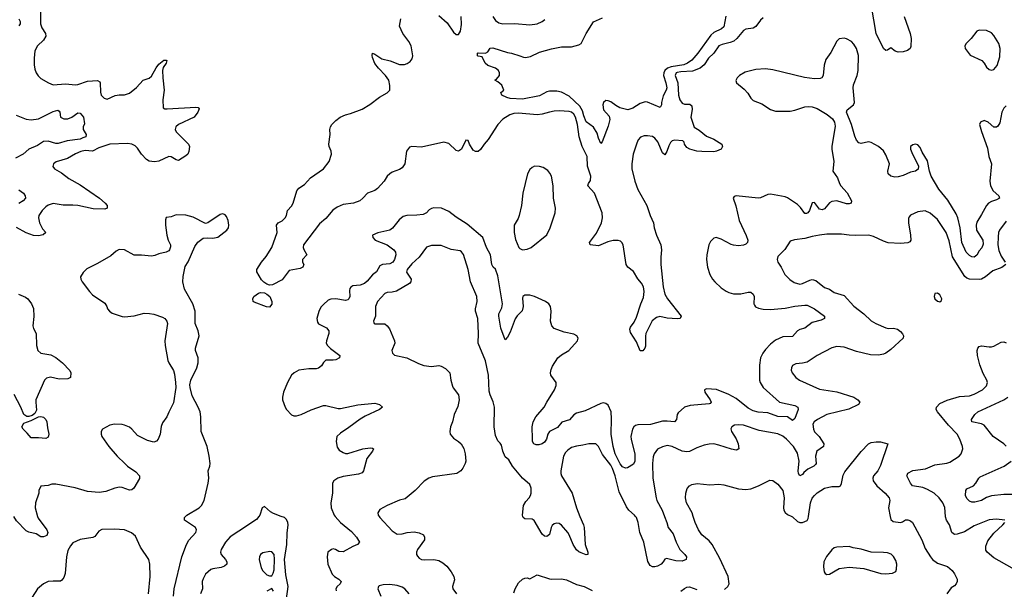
# Model space of a CAD drawing. Header units: inches. Extents: x 1694797 to 1849917, y 907313 to 1017959.
# Tile 738 of 834: x 1808217 to 1816234, y 989406 to 994043. Entities that reach past the tile are written whole.
import ezdxf

# ---------------------------------------------------------------- set-up
doc = ezdxf.new("R2010")
doc.units = ezdxf.units.IN
doc.header["$MEASUREMENT"] = 0
for name, color, linetype in [('B8908', 7, 'Continuous'), ('B8909', 7, 'Continuous'), ('B8918', 7, 'Continuous'), ('B8919', 7, 'Continuous')]:
    doc.layers.add(name, color=color, linetype=linetype)

msp = doc.modelspace()

# ---------------------------------------------------------------- linework, layer by layer
at = {"layer": 'B8908', "color": 5}
for points, elevation in [([(1808362.7, 990000), (1808366.6, 989986.6), (1808438.2, 989890), (1808445.6, 989870), (1808436.8, 989843.2), (1808410, 989832.4), (1808390, 989834.2), (1808350, 989859.3), (1808290, 989872.5), (1808270, 989883.7), (1808190, 989964.4), (1808170.3, 990000)], 720), ([(1809468.1, 989350), (1809474, 989410), (1809538.1, 989670), (1809573.8, 989770), (1809594.5, 989805.5), (1809652.4, 989870), (1809656.8, 989890), (1809648.2, 989910), (1809558.4, 989970), (1809558.7, 989990), (1809568.2, 990000)], 720), ([(1809264.7, 989370), (1809279.6, 989510), (1809276.3, 989610), (1809268.2, 989650), (1809201.6, 989750), (1809159.5, 989839.5), (1809126.6, 989866.6), (1809070, 989889.7), (1808990, 989895.8), (1808887, 989893), (1808860.3, 989879.7), (1808830, 989837.2), (1808812.8, 989827.2), (1808708.3, 989811.7), (1808650, 989785.2), (1808630, 989759), (1808610, 989721.2), (1808599.1, 989670), (1808586.2, 989533.8), (1808576.1, 989503.9), (1808559, 989481), (1808550, 989472), (1808490, 989474), (1808450, 989469.6), (1808410, 989451.6), (1808362.4, 989410), (1808318, 989342)], 740), ([(1810000, 989880.4), (1809930, 989834.8), (1809892.2, 989790), (1809857.7, 989730), (1809851.9, 989710), (1809856.9, 989690), (1809893.4, 989650), (1809903.6, 989630), (1809903.8, 989610), (1809885.8, 989594.2), (1809857.4, 989582.6), (1809790, 989573.2), (1809773.6, 989566.4), (1809730, 989528.4), (1809710, 989491.5), (1809703.8, 989470), (1809704.2, 989410), (1809689.3, 989370)], 720)]:
    msp.add_lwpolyline(points, dxfattribs=dict(at, elevation=elevation))
at = {"layer": 'B8909', "color": 5}
for points, elevation in [([(1808386.8, 994110), (1808386.7, 994010), (1808396.4, 993976.4), (1808425.8, 993930), (1808429.1, 993910), (1808410, 993876.9), (1808360.8, 993830), (1808340.2, 993790), (1808333.4, 993730), (1808335.3, 993675.3), (1808340.7, 993640.7), (1808351.8, 993610), (1808367.1, 993587.1), (1808390, 993564.9), (1808450.2, 993530.2), (1808490, 993514.3), (1808590, 993521.2), (1808670, 993513), (1808690, 993515.9), (1808770, 993543.5), (1808850, 993548.2), (1808870, 993537.3), (1808873.4, 993530), (1808874.4, 993454.4), (1808880.4, 993430), (1808904.6, 993404.6), (1808930, 993395.8), (1808993.8, 993426.2), (1809028, 993432), (1809070, 993432.1), (1809110, 993446), (1809167.4, 993492.6), (1809221.3, 993550), (1809270, 993568.6), (1809290, 993584.1), (1809327.4, 993652.6), (1809350, 993681.8), (1809390, 993713.7), (1809410, 993714.6), (1809414.6, 993710), (1809410.2, 993690), (1809386.3, 993653.7), (1809380.7, 993630), (1809381.5, 993570), (1809393.8, 993470), (1809383.6, 993390), (1809386.1, 993326.1), (1809398.8, 993318.8), (1809416.9, 993316.9), (1809651.5, 993331.5), (1809671.3, 993330), (1809677.5, 993317.5), (1809668.5, 993290), (1809637.4, 993250), (1809510.3, 993190), (1809487.1, 993170), (1809482.6, 993150), (1809491.2, 993130), (1809592, 993030), (1809598.7, 993010), (1809594, 992970), (1809585, 992950), (1809570, 992934.2), (1809510, 992898.3), (1809490, 992903.5), (1809450, 992928.4), (1809430, 992929.7), (1809350, 992891.2), (1809314.3, 992885.7), (1809270, 992892.7), (1809250, 992904.4), (1809210, 992948), (1809177.3, 992997.3), (1809157.5, 993017.5), (1809130.4, 993030.4), (1809095.7, 993035.7), (1808950, 993031), (1808860.4, 992999.6), (1808810, 992974), (1808750, 992977.9), (1808714.9, 992970), (1808670, 992952.3), (1808606.3, 992913.7), (1808514.8, 992885.2), (1808493, 992870), (1808487.1, 992847.1), (1808500.7, 992830), (1808556.3, 992796.3), (1808616, 992750), (1808710, 992699), (1808867.6, 992590), (1808912.8, 992550), (1808928.5, 992530), (1808930.2, 992509.8), (1808910, 992501.5), (1808816.4, 992503.6), (1808690, 992529.9), (1808650, 992534.3), (1808570, 992533.6), (1808490, 992547.3), (1808450, 992533), (1808430, 992519.4), (1808400.2, 992490), (1808372.8, 992450), (1808368.8, 992430), (1808376.8, 992390), (1808402, 992342), (1808428.5, 992310), (1808407.4, 992292.6), (1808370, 992283.7), (1808330, 992288), (1808269.1, 992309.1), (1808190, 992352.2)], 680), ([(1808210, 994050.4), (1808221.1, 994030), (1808219.5, 994010), (1808210, 993994.5)], 660), ([(1808187.1, 993267.1), (1808270, 993234.5), (1808310, 993227.1), (1808370, 993235.9), (1808490, 993296.9), (1808527.9, 993307.9), (1808539.5, 993299.5), (1808543.8, 993290), (1808548.8, 993250), (1808575.1, 993235.1), (1808610, 993236), (1808641.3, 993250), (1808690, 993285.3), (1808710, 993283.7), (1808735.2, 993250), (1808743.7, 993196.3), (1808734, 993170), (1808733, 993150), (1808759.5, 993110), (1808755.8, 993090), (1808730, 993082.6), (1808709.4, 993070.6), (1808602.9, 993057.1), (1808530, 993034.6), (1808510, 993035.8), (1808450, 993055.4), (1808410, 993051.4), (1808361.1, 993018.9), (1808290.5, 992990), (1808244, 992950), (1808183.7, 992916.3)], 660), ([(1808210, 992658), (1808247.3, 992630), (1808260.7, 992610), (1808262.8, 992590), (1808246, 992570), (1808210, 992547.3)], 660), ([(1809568.2, 990000), (1809577.6, 990010), (1809677.6, 990070), (1809696.3, 990090), (1809718, 990130), (1809751.3, 990270), (1809756.3, 990310), (1809751.3, 990370), (1809765.6, 990410), (1809767.8, 990430), (1809761, 990490), (1809743.5, 990570), (1809693.3, 990690), (1809692.9, 990810), (1809685.4, 990850), (1809670, 990889.6), (1809620.5, 990980.5), (1809603.9, 991050), (1809601.5, 991070), (1809610.9, 991110), (1809658.5, 991210), (1809670.8, 991250), (1809669.7, 991290), (1809649.7, 991350), (1809648.2, 991370), (1809678.7, 991470), (1809671.3, 991510), (1809645.1, 991570), (1809647, 991670), (1809626, 991730), (1809559.7, 991850), (1809546, 991910), (1809547.4, 991952.6), (1809565.4, 992034.6), (1809590, 992071), (1809643.5, 992196.5), (1809666.9, 992233.1), (1809710, 992265.5), (1809750, 992268.2), (1809790, 992264.4), (1809830, 992272.4), (1809904.2, 992330), (1809916.9, 992350), (1809921.1, 992370), (1809913.7, 992410), (1809900.4, 992440.4), (1809890, 992455.1), (1809870, 992462.9), (1809850, 992457.6), (1809750, 992389.2), (1809730, 992385.2), (1809630, 992436.3), (1809570, 992451.6), (1809490, 992456), (1809450, 992439.3), (1809410, 992432.7), (1809404.5, 992415.5), (1809404, 992370), (1809413.7, 992290), (1809426, 992250), (1809444.9, 992210), (1809446.2, 992193.8), (1809438, 992170), (1809430, 992162), (1809408.9, 992151.1), (1809350, 992136.9), (1809316.8, 992123.2), (1809290, 992119.4), (1809210, 992126.6), (1809150, 992126.3), (1809070, 992170.9), (1809027.8, 992172.3), (1809001.4, 992158.6), (1808959.3, 992120.7), (1808850, 992057.7), (1808764.2, 992015.8), (1808733.8, 991986.2), (1808712.4, 991950), (1808714.4, 991930), (1808726, 991910), (1808786.4, 991830), (1808810, 991804.9), (1808910, 991734.9), (1808926, 991710), (1808930.6, 991690), (1808947.3, 991670), (1808970, 991654.9), (1809050, 991627.7), (1809070, 991624.9), (1809150, 991632.4), (1809230, 991653.4), (1809273, 991653), (1809310, 991646), (1809380.8, 991620.8), (1809399.1, 991610), (1809416.3, 991590), (1809419.3, 991570), (1809397.6, 991430), (1809402, 991390), (1809424, 991270), (1809430.8, 991250), (1809468.5, 991188.5), (1809477.3, 991157.3), (1809486.9, 991090), (1809487.1, 991050), (1809470, 990924), (1809430, 990849.2), (1809415.3, 990810), (1809378.6, 990761.4), (1809369, 990731), (1809359.6, 990670), (1809344.4, 990630), (1809330, 990611.2), (1809310, 990604.2), (1809256.6, 990616.6), (1809177.5, 990657.5), (1809129.7, 990709.7), (1809110, 990725.1), (1809070, 990743.6), (1809050, 990747.6), (1808990, 990749.6), (1808950, 990742.9), (1808890.8, 990710), (1808880.7, 990690), (1808879.1, 990670), (1808886, 990650), (1808941.6, 990570), (1809011.2, 990491.2), (1809073.4, 990430), (1809094.9, 990410), (1809163.8, 990363.8), (1809192.9, 990330), (1809192.6, 990307.4), (1809145.3, 990230), (1809130, 990215.8), (1809110, 990213.3), (1809050, 990236.5), (1809030, 990237.8), (1808990.8, 990230), (1808918.3, 990201.7), (1808864.7, 990195.3), (1808770, 990201.3), (1808668, 990232), (1808510, 990263.1), (1808477.4, 990262.6), (1808450, 990252.4), (1808390, 990246), (1808372.7, 990210), (1808373.7, 990190), (1808346, 990110), (1808342.5, 990070), (1808362.7, 990000)], 720), ([(1808208.4, 991808.4), (1808264.4, 991784.4), (1808283.6, 991770), (1808312.8, 991730), (1808330, 991693.4), (1808333.2, 991626.8), (1808324, 991550), (1808328.8, 991530), (1808351.6, 991490), (1808354.2, 991390), (1808365.8, 991350), (1808390, 991328.2), (1808470, 991314.7), (1808512.4, 991292.4), (1808565.7, 991250), (1808626.4, 991186.4), (1808633.6, 991170), (1808630.9, 991130), (1808610, 991119.4), (1808537.4, 991117.4), (1808467.1, 991132.9), (1808435.8, 991124.2), (1808418.4, 991110), (1808349.1, 990950), (1808347.2, 990930), (1808355, 990865), (1808341.5, 990838.5), (1808319.7, 990820.3), (1808290, 990812.4), (1808273.7, 990813.7), (1808250.7, 990830), (1808226.6, 990890), (1808171.5, 990991.5)], 680)]:
    msp.add_lwpolyline(points, dxfattribs=dict(at, elevation=elevation))
at = {"layer": 'B8909', "color": 5, "elevation": 680}
msp.add_lwpolyline([(1808430, 990633.3), (1808370, 990639.6), (1808310, 990638.7), (1808278.4, 990678.4), (1808243.8, 990710), (1808234, 990730), (1808250, 990757.8), (1808310, 990780.5), (1808368.8, 990811.2), (1808390, 990814.4), (1808410, 990808.2), (1808429.1, 990790), (1808438.3, 990770), (1808442.2, 990722.2), (1808455.4, 990670), (1808450, 990645.6)], close=True, dxfattribs=at)
at = {"layer": 'B8918', "color": 5}
for points, elevation in [([(1810164.3, 990000), (1810145.1, 989974.9), (1810000, 989880.4)], 720), ([(1810390.4, 989330), (1810403, 989430), (1810384.9, 989524.9), (1810372.8, 989650), (1810392.5, 989770), (1810396.1, 989863.9), (1810404.1, 989930), (1810400.4, 989950), (1810390, 989974.9), (1810372.3, 989990), (1810345.5, 990000)], 720), ([(1810785.7, 990000), (1810829.1, 989949.1), (1810918, 989878), (1810959.1, 989830), (1810983, 989790), (1810968.6, 989771.4), (1810930, 989755.8), (1810850, 989710.6), (1810814.4, 989714.4), (1810788.6, 989731.4), (1810770, 989735), (1810754.9, 989730), (1810727.2, 989710), (1810719.7, 989670), (1810726, 989610), (1810761.1, 989530), (1810779, 989510), (1810814.9, 989490), (1810835.3, 989470), (1810825.7, 989450), (1810802.8, 989430), (1810791.5, 989410), (1810792.9, 989392.9)], 720), ([(1811143.4, 990000), (1811150.6, 989990), (1811250, 989882), (1811290, 989855.5), (1811330, 989857.1), (1811372.4, 989867.6), (1811430, 989873.4), (1811470, 989865.3), (1811504.9, 989850), (1811514.3, 989830), (1811512.6, 989810), (1811457.3, 989730), (1811449.1, 989709.1), (1811449.1, 989690), (1811456, 989676), (1811470, 989660.9), (1811490, 989649.3), (1811510, 989646), (1811590, 989648.7), (1811630, 989640.9), (1811662.2, 989622.2), (1811694.3, 989594.3), (1811729.4, 989550), (1811751.1, 989510), (1811756.9, 989483.1), (1811742, 989430), (1811744.4, 989410), (1811774, 989370)], 740), ([(1812778.9, 990000), (1812807.5, 989930), (1812812.8, 989910), (1812820.2, 989770), (1812843, 989710), (1812842, 989690), (1812830, 989687.6), (1812790, 989702), (1812770, 989711), (1812750, 989728.7), (1812722.9, 989770), (1812692.2, 989850), (1812679.8, 989870), (1812630, 989929.7), (1812610, 989941.5), (1812590, 989945.7), (1812570, 989939.7), (1812553.2, 989926.8), (1812543.6, 989910), (1812530, 989852.7), (1812510, 989835.1), (1812490, 989838.9), (1812470, 989855.8), (1812405.5, 989965.5), (1812390, 989976.5), (1812330, 989978.9), (1812315.6, 989990), (1812313.4, 990000)], 740), ([(1813468.1, 990000), (1813487.3, 989950), (1813496.3, 989910), (1813537, 989857), (1813561.2, 989790), (1813592.7, 989730), (1813633, 989690), (1813645.8, 989670), (1813644, 989650), (1813610, 989636.7), (1813558.6, 989638.6), (1813482.6, 989657.4), (1813469, 989651), (1813457.6, 989630), (1813439.3, 989610), (1813410, 989593.5), (1813390, 989588.5), (1813370, 989588.5), (1813350, 989600.4), (1813332, 989632), (1813299, 989790), (1813266.9, 989870), (1813253.7, 989950), (1813238.2, 989990), (1813230.6, 990000)], 740), ([(1813955.1, 989404.9), (1813984, 989430), (1813993.4, 989450), (1813986, 989510), (1813917.5, 989657.5), (1813855.8, 989770), (1813830, 989800.4), (1813771.1, 989851.1), (1813743.1, 989890), (1813717.4, 989950), (1813701.4, 990000)], 760), ([(1814504.3, 990000), (1814510, 989997.4), (1814550, 989957.7), (1814570, 989949.7), (1814590, 989951.1), (1814630, 989967.8), (1814637.8, 989982.2), (1814640.2, 990000)], 760), ([(1815305.3, 990000), (1815310, 989974), (1815330, 989959.6), (1815390, 989949.6), (1815405.5, 989954.5), (1815428.8, 989971.2), (1815450, 989973.3), (1815470, 989964.5), (1815486.6, 989950), (1815563, 989810), (1815590, 989738), (1815632.4, 989670), (1815649.9, 989649.9), (1815690, 989620.4), (1815770.8, 989590.8), (1815810, 989558.4), (1815830, 989532), (1815849.7, 989490), (1815850.8, 989470), (1815843.5, 989450), (1815830, 989435.3), (1815800.9, 989419.1), (1815767.6, 989370)], 760), ([(1816238, 989970), (1816170, 989978.4), (1816110, 989971.3), (1815990, 989923.5), (1815910, 989874), (1815850, 989855), (1815830, 989853.3), (1815807.7, 989870), (1815788.5, 989930), (1815763.5, 989970), (1815755.9, 989995.9), (1815755.6, 990000)], 740), ([(1816299.6, 989579.6), (1816150, 989661.5), (1816094, 989710), (1816085.3, 989725.3), (1816082.9, 989757.1), (1816100.3, 989799.7), (1816150, 989862.8), (1816222, 989930), (1816238, 989950)], 740), ([(1812241.6, 989378.4), (1812250.7, 989410), (1812279.9, 989460.1), (1812310, 989489.3), (1812330, 989498), (1812350, 989499.5), (1812370, 989492), (1812430, 989522.9), (1812530, 989492.8), (1812550, 989489.7), (1812630, 989492.6), (1812670, 989483.5), (1812750, 989446.9), (1812813.2, 989430), (1812877.5, 989397.5)], 760), ([(1810284.5, 989390), (1810270, 989414), (1810228.8, 989391.2)], 740), ([(1811387.2, 989370), (1811351.7, 989410), (1811330, 989423.9), (1811290, 989437.4), (1811230, 989445.3), (1811175.9, 989444.1), (1811145, 989435.1), (1811138, 989430), (1811132.4, 989410), (1811156.9, 989350)], 740), ([(1813600.7, 989390), (1813630, 989412.3), (1813650, 989423.7), (1813670, 989426.6), (1813730, 989403.7)], 760)]:
    msp.add_lwpolyline(points, dxfattribs=dict(at, elevation=elevation))
for points, elevation in [([(1810253.7, 989713.7), (1810198, 989702), (1810177.3, 989690), (1810168.4, 989670), (1810167, 989650), (1810181.8, 989581.8), (1810196.7, 989556.7), (1810230, 989525.5), (1810250, 989516.3), (1810270, 989517.3), (1810282, 989538), (1810290, 989564.7), (1810292.7, 989652.7), (1810288.7, 989688.7), (1810270.8, 989710.8)], 740), ([(1814970, 989756), (1814870, 989749.2), (1814850, 989744), (1814830, 989729), (1814786.9, 989673.1), (1814765.5, 989630), (1814761.6, 989590), (1814768, 989550), (1814776.3, 989536.3), (1814790, 989527.3), (1814810, 989530.6), (1814890, 989575.3), (1814970, 989587.2), (1815090, 989574.6), (1815230, 989535.8), (1815270, 989532.9), (1815322.7, 989537.3), (1815350, 989551), (1815357.6, 989570), (1815358, 989610), (1815350, 989641.2), (1815332.8, 989672.8), (1815311.9, 989691.9), (1815283.1, 989703.1), (1815250, 989707.4), (1815150, 989707.8), (1815067.9, 989732.1), (1815003.6, 989743.6)], 780)]:
    msp.add_lwpolyline(points, close=True, dxfattribs=dict(at, elevation=elevation))
at = {"layer": 'B8919', "color": 5}
for points, elevation in [([(1815419, 994070), (1815467.2, 993930), (1815474.9, 993890), (1815473.4, 993826.6), (1815467.7, 993810), (1815446.4, 993793.6), (1815410, 993781.2), (1815370, 993779.9), (1815346.9, 993786.9), (1815310, 993813.8), (1815283.6, 993796.4), (1815270, 993793.6), (1815250, 993809.4), (1815190, 993931.5), (1815154.2, 994154.2)], 680), ([(1814270, 994057.5), (1814250, 994040.4), (1814210, 993986.8), (1814190, 993975.5), (1814130, 993965.6), (1814110, 993955.1), (1814055.9, 993890), (1814031.4, 993868.6), (1814002.9, 993857.1), (1813937.2, 993842.8), (1813910.1, 993829.9), (1813868.8, 993770), (1813826.4, 993730), (1813790, 993675.4), (1813756.8, 993650), (1813696.5, 993623.5), (1813601.2, 993618.8), (1813570, 993613.1), (1813563, 993610), (1813555, 993590), (1813576.6, 993530), (1813580.7, 993430), (1813591, 993390), (1813610, 993363.6), (1813630, 993356.3), (1813674.7, 993354.7), (1813690, 993342), (1813691.7, 993311.7), (1813682, 993250), (1813708.6, 993168.6), (1813750, 993144.8), (1813810, 993095.7), (1813870, 993070.1), (1813935.5, 993030), (1813940.7, 993010), (1813927.7, 992990), (1813890, 992972.6), (1813870, 992968.7), (1813770.5, 992969.5), (1813730, 992974.3), (1813672.9, 992990), (1813650, 993003.6), (1813631, 993030), (1813626.8, 993046.8), (1813616, 993056), (1813550, 993063.1), (1813530, 993058), (1813516.7, 993043.3), (1813502.5, 993017.5), (1813487.4, 992970), (1813470, 992942.9), (1813450, 992960.5), (1813412.5, 993050), (1813390, 993078.2), (1813370, 993091.9), (1813330, 993099.3), (1813303, 993097), (1813272.5, 993087.5), (1813253.9, 993066.1), (1813241.3, 993038.7), (1813212.8, 992950), (1813201.5, 992870), (1813201.8, 992830), (1813226.8, 992730), (1813250, 992661.1), (1813323.6, 992530), (1813349.6, 992449.6), (1813377.6, 992390), (1813383.6, 992350), (1813401.8, 992290), (1813437.8, 992210), (1813444, 992170), (1813438, 992110), (1813438.6, 992050), (1813456.6, 991870), (1813471.1, 991810), (1813491.2, 991770), (1813604.4, 991630), (1813596, 991610), (1813571.3, 991608.7), (1813490, 991612.5), (1813430, 991626.9), (1813401.8, 991618.2), (1813366.9, 991593.1), (1813316, 991490), (1813312.3, 991467.7), (1813312.9, 991387.1), (1813308.4, 991370), (1813290, 991347), (1813270, 991347), (1813240.7, 991420.7), (1813190, 991496.3), (1813184.6, 991524.6), (1813190, 991541.7), (1813219.3, 991580.7), (1813238.5, 991621.5), (1813274.5, 991730), (1813297.5, 991782.5), (1813302.9, 991830), (1813296.5, 991870), (1813279.2, 991899.2), (1813250, 991933.5), (1813214.3, 991994.3), (1813169.6, 992029.6), (1813154.1, 992050), (1813130, 992209.7), (1813120.7, 992230), (1813110, 992241.4), (1813090, 992247.3), (1813050, 992245.3), (1813006, 992234), (1812930, 992203.6), (1812861.2, 992210), (1812857.4, 992230), (1812914.8, 992305.2), (1812954.2, 992390), (1812961.5, 992430), (1812960.5, 992470), (1812896.7, 992630), (1812843.1, 992690), (1812847.9, 992710), (1812864.3, 992735.7), (1812868.4, 992770), (1812841.8, 992850), (1812836.7, 992930), (1812798.1, 993010), (1812773.9, 993090), (1812759.9, 993190), (1812742.2, 993250), (1812730, 993273.9), (1812710, 993290.3), (1812690, 993296.7), (1812610, 993301.3), (1812570, 993298.5), (1812530, 993291.7), (1812470, 993273.3), (1812430, 993268.8), (1812278.6, 993281.4), (1812241.1, 993278.9), (1812208.4, 993270), (1812150, 993233.6), (1812110, 993191.5), (1812032.4, 993067.6), (1811998.7, 993030), (1811970, 992986.2), (1811950, 992969.9), (1811929.5, 992969.5), (1811910, 992981.2), (1811878.7, 993030), (1811870, 993059), (1811850, 993062.7), (1811814.6, 992990), (1811790, 992974), (1811770, 992978.3), (1811710, 993035.3), (1811670, 993047.8), (1811490, 993006), (1811410, 993011.3), (1811390, 993005.6), (1811366, 992974), (1811352.6, 992870), (1811330, 992838.6), (1811310, 992823.7), (1811250, 992801.4), (1811230, 992788.6), (1811210, 992769.7), (1811184.3, 992730), (1811130, 992668.2), (1811110, 992653.5), (1811049.5, 992630.5), (1811012, 992590), (1810986.2, 992570), (1810934.9, 992550), (1810850, 992539.6), (1810801.8, 992518.2), (1810768, 992492), (1810710, 992426.1), (1810659, 992381), (1810529.1, 992210), (1810525.8, 992190), (1810531.6, 992171.6), (1810555.8, 992130), (1810520.7, 992090), (1810520.7, 992070), (1810530.7, 992050), (1810522.8, 992030), (1810501.6, 992018.4), (1810410, 992000.7), (1810353.7, 991926.3), (1810275.8, 991884.2), (1810250, 991883.2), (1810229.5, 991889.5), (1810205.5, 991905.5), (1810187.1, 991927.1), (1810148.2, 991990), (1810147.6, 992010), (1810185.7, 992070), (1810225.2, 992114.8), (1810270.6, 992189.4), (1810312.7, 992310), (1810308.8, 992371.2), (1810322.9, 992390), (1810353.2, 992406.8), (1810378.9, 992430), (1810389.7, 992450), (1810398.9, 992490), (1810430, 992525.2), (1810443.2, 992550), (1810473.3, 992650), (1810490, 992671.9), (1810537.2, 992702.8), (1810583.9, 992756.1), (1810689.7, 992830), (1810735.8, 992890), (1810756.3, 992950), (1810754.5, 992974.5), (1810738, 993010), (1810734, 993030), (1810745.6, 993110), (1810742.4, 993150), (1810746.6, 993170), (1810758, 993190), (1810790, 993223.7), (1810825.1, 993250), (1810870.5, 993269.5), (1810910, 993278.8), (1811005.7, 993314.3), (1811067.2, 993352.8), (1811147.7, 993412.3), (1811210, 993447.4), (1811229.7, 993470), (1811231.8, 993508.2), (1811222, 993550), (1811196.8, 993590), (1811138.2, 993650), (1811110, 993686.9), (1811090, 993735.3), (1811086.9, 993753.1), (1811090, 993771), (1811110, 993763.8), (1811165.2, 993725.2), (1811232.5, 993707.5), (1811310, 993679.8), (1811350, 993679.3), (1811372.6, 993687.4), (1811397.5, 993702.5), (1811414, 993726), (1811418.9, 993750), (1811404.2, 993830), (1811384.9, 993864.9), (1811335.8, 993930), (1811309.6, 993990.4), (1811320.9, 994050)], 680), ([(1811630, 994078.8), (1811697.5, 994017.5), (1811750, 993940.7), (1811770, 993922), (1811790, 993923), (1811806, 993950), (1811814.7, 994005.3), (1811812.4, 994070)], 680), ([(1813967.7, 994072.3), (1813950, 993986), (1813932.2, 993967.8), (1813870, 993938.6), (1813843.5, 993916.5), (1813740.2, 993770), (1813690, 993714), (1813654.3, 993690), (1813623.9, 993676.1), (1813521.1, 993658.9), (1813492.2, 993647.8), (1813470.7, 993630), (1813461.1, 993610), (1813460.5, 993590), (1813478.9, 993530), (1813485.2, 993490), (1813480.7, 993470), (1813457.2, 993422.8), (1813443, 993370), (1813442.8, 993350), (1813432, 993330), (1813330, 993373.2), (1813310, 993376), (1813270, 993360.9), (1813210, 993322.9), (1813169.6, 993309.6), (1813104.9, 993324.9), (1813070, 993343.7), (1813030, 993376), (1813010, 993383.7), (1812990, 993385.2), (1812971, 993370), (1812964, 993350), (1812971, 993310), (1813016.8, 993256.8), (1813022.8, 993230), (1813010, 993178), (1812961, 993050), (1812950, 993035.3), (1812930, 993078), (1812918.9, 993118.9), (1812889.7, 993169.7), (1812830, 993211.8), (1812810, 993261.2), (1812800.7, 993300.7), (1812778.3, 993338.3), (1812690, 993419.7), (1812630, 993454.5), (1812590, 993462.9), (1812530, 993462), (1812510, 993457), (1812450, 993423.5), (1812310, 993397.4), (1812210, 993403), (1812184, 993410), (1812142, 993430), (1812135.3, 993450), (1812158, 993470), (1812142, 993510), (1812110, 993538), (1812086, 993550), (1812100.4, 993559.6), (1812124, 993590), (1812124, 993610), (1812115.3, 993630), (1812090, 993648.7), (1812028, 993670), (1812008, 993690), (1811982, 993742), (1811950, 993746), (1811946, 993750), (1811946, 993770), (1811950, 993774), (1812010, 993772), (1812030, 993782), (1812049.2, 993810.8), (1812070, 993814.8), (1812190, 993775.5), (1812222, 993770), (1812290, 993750.5), (1812318, 993738), (1812335.9, 993735.9), (1812375.1, 993744.9), (1812450, 993780.3), (1812546.9, 993806.9), (1812630, 993822.4), (1812710, 993822), (1812770, 993839.1), (1812790, 993851), (1812829.4, 993930), (1812890, 994027.3), (1812961.4, 994058.6)], 660), ([(1812068.4, 994070), (1812090, 994038), (1812117.4, 994017.4), (1812150, 994009.1), (1812250, 994013.7), (1812370, 994002), (1812430, 994009.2), (1812472.2, 994027.8), (1812493.9, 994046.1)], 680), ([(1816250, 993342.7), (1816230, 993324), (1816213, 993290), (1816197, 993203), (1816183, 993177), (1816170, 993169.4), (1816150, 993169.5), (1816102.7, 993210), (1816070, 993222.9), (1816040.7, 993210), (1816033.4, 993190), (1816048, 993132), (1816096.9, 992996.9), (1816108.7, 992930), (1816130.4, 992870), (1816117, 992730), (1816122.3, 992690), (1816144.7, 992650), (1816190.3, 992610), (1816194, 992590), (1816170, 992575.8), (1816130, 992563.4), (1816104.5, 992550), (1816088.7, 992531.4), (1816050, 992458), (1816010, 992395.8), (1816004.2, 992370), (1816008.5, 992330), (1816059.8, 992250), (1816063.6, 992216.4), (1816052.7, 992187.3), (1816030, 992163), (1816010, 992126.3), (1815990, 992110.8), (1815970, 992113), (1815950, 992123), (1815924.2, 992150), (1815889.4, 992230), (1815874.1, 992350), (1815855.3, 992430), (1815842.7, 992462.7), (1815774.3, 992574.3), (1815702.6, 992662.6), (1815639.8, 992770), (1815625.1, 992810), (1815610, 992893.2), (1815565.9, 992965.9), (1815550, 993002.7), (1815530, 993023.7), (1815510, 993029.3), (1815490, 993025.2), (1815471, 993010), (1815470.7, 992990), (1815486, 992950), (1815528.7, 992870), (1815535.8, 992850), (1815532.8, 992827.2), (1815510.8, 992810), (1815470, 992802), (1815410, 992774.2), (1815370, 992763.5), (1815341.7, 992761.7), (1815310, 992769.6), (1815289.6, 992790), (1815286.9, 992810), (1815298.4, 992870), (1815270, 992944.7), (1815250, 992977.2), (1815210, 993011.8), (1815150, 993045.1), (1815127.9, 993047.9), (1815070, 993035.1), (1815050, 993040.7), (1815030, 993062), (1815016, 993096), (1814990, 993189), (1814948.7, 993290), (1814954, 993310), (1815006, 993350), (1815013.6, 993370), (1815003.5, 993490), (1815007.6, 993512.4), (1815036.8, 993590), (1815045.1, 993630), (1815047.9, 993752.1), (1815029.7, 993810), (1815010, 993844.5), (1814990, 993865.1), (1814950, 993887.6), (1814930, 993893.3), (1814890, 993887.3), (1814870.5, 993870), (1814822.5, 993777.5), (1814780.8, 993719.2), (1814767.3, 993672.7), (1814759.5, 993590), (1814748.9, 993571.1), (1814736.1, 993563.9), (1814690, 993562), (1814606.4, 993573.6), (1814350, 993635.1), (1814290, 993643.1), (1814210, 993637.6), (1814124.8, 993615.2), (1814079.3, 993590), (1814059.3, 993570), (1814048.2, 993548.2), (1814053.4, 993530), (1814116.7, 993476.7), (1814144.8, 993444.8), (1814170, 993404.9), (1814190, 993385.3), (1814258.9, 993358.9), (1814330, 993312.2), (1814370, 993298.7), (1814490, 993297.5), (1814530, 993305.8), (1814610, 993335.2), (1814642, 993338), (1814670, 993334.2), (1814710, 993319.6), (1814792.8, 993272.8), (1814836.7, 993236.7), (1814850.8, 993210), (1814858, 993178), (1814828.8, 993010), (1814828.8, 992988.8), (1814846.7, 992890), (1814837.3, 992810), (1814876.2, 992756.2), (1814892.1, 992710), (1814904.5, 992690), (1814954, 992634), (1814990.2, 992570), (1814987.7, 992550), (1814970, 992543.5), (1814950, 992544.2), (1814870, 992567.9), (1814830, 992564.2), (1814810, 992553.7), (1814770, 992504.7), (1814750, 992494.5), (1814730, 992499.7), (1814690, 992554.8), (1814670, 992552.8), (1814646.9, 992490), (1814635.3, 992470), (1814624.7, 992464.7), (1814610, 992465.4), (1814575.3, 992515.3), (1814550, 992539.5), (1814470, 992592.9), (1814450, 992600.4), (1814330, 992623.5), (1814310, 992619.7), (1814250, 992592.4), (1814230, 992589.8), (1814050, 992609.2), (1814035.3, 992604.7), (1814026.8, 992590), (1814049.1, 992529.1), (1814075.3, 992410), (1814132.3, 992287.7), (1814144.9, 992250), (1814143, 992230), (1814130, 992217), (1814110, 992208.5), (1814070, 992203.9), (1814030, 992207.1), (1814010, 992212.4), (1813930, 992257.4), (1813888.5, 992271.5), (1813870, 992265.2), (1813842, 992238), (1813828.8, 992211.2), (1813813.1, 992130), (1813810.3, 992090), (1813817.8, 992030), (1813835.6, 991970), (1813859.6, 991930), (1813877.4, 991910), (1813930, 991860.3), (1813970, 991833.1), (1813990, 991821.7), (1814030, 991812.9), (1814090, 991812.8), (1814150, 991826.5), (1814170, 991826.3), (1814190.1, 991810.1), (1814198.2, 991790), (1814195.6, 991730), (1814199.3, 991719.3), (1814207.2, 991707.2), (1814234, 991694), (1814270, 991686.7), (1814330, 991684.2), (1814450, 991695.1), (1814530, 991711.2), (1814610, 991720.6), (1814630, 991719), (1814690, 991691), (1814770.6, 991630), (1814770, 991609.7), (1814743.2, 991596.8), (1814670, 991578.4), (1814610, 991531.3), (1814570, 991520.8), (1814550.2, 991510), (1814510, 991464.2), (1814430, 991462), (1814370, 991433.3), (1814330, 991400.7), (1814290, 991358), (1814269.5, 991330), (1814248.9, 991290), (1814241.7, 991230), (1814241.8, 991110), (1814246, 991090), (1814270.2, 991050), (1814404.6, 990930), (1814530, 990901.5), (1814553.1, 990890), (1814556.2, 990870), (1814530, 990796.9), (1814510, 990781.7), (1814469.3, 990809.3), (1814390, 990813.9), (1814310, 990842.5), (1814230, 990848.1), (1814190, 990859.1), (1814150, 990879.9), (1814050, 990959.1), (1813990, 990992.2), (1813890, 991031.8), (1813810, 991039), (1813792, 991030), (1813794.8, 991010), (1813838.7, 990950), (1813848.2, 990930), (1813840.5, 990919.5), (1813830, 990915.1), (1813677, 990903), (1813630.9, 990889.1), (1813577.5, 990842.5), (1813570.2, 990829.8), (1813564, 990790), (1813550.2, 990769.8), (1813490, 990776.4), (1813450, 990774.7), (1813352.2, 990747.8), (1813250, 990746.6), (1813230, 990739.7), (1813218.4, 990730), (1813206.9, 990710), (1813193.9, 990650), (1813194.9, 990630), (1813225.6, 990505.6), (1813226.4, 990450), (1813213.9, 990426.1), (1813165.4, 990394.6), (1813150, 990393), (1813124.4, 990404.4), (1813107.4, 990427.4), (1813066.7, 990510), (1813049.5, 990570), (1813033.1, 990670), (1813035.5, 990795.5), (1813032.2, 990850), (1813010, 990904.7), (1812990, 990919.1), (1812970, 990923.1), (1812950, 990919.7), (1812821.5, 990858.5), (1812750, 990840.3), (1812730, 990826.6), (1812693.2, 990786.8), (1812632.3, 990767.7), (1812596, 990724), (1812532.1, 990690), (1812517.5, 990670), (1812507, 990630), (1812490, 990603), (1812470.1, 990589.9), (1812443.7, 990583.7), (1812422.5, 990582.5), (1812403.1, 990590), (1812393.1, 990610), (1812391.8, 990631.8), (1812389.9, 990730), (1812397.5, 990770), (1812418.8, 990810), (1812488.9, 990890), (1812509.3, 990930.7), (1812572.4, 991030), (1812586.6, 991066.6), (1812584.5, 991090), (1812542.9, 991150), (1812539.7, 991170), (1812544.1, 991195.9), (1812556.1, 991223.9), (1812598.7, 991290), (1812630, 991314.9), (1812689.2, 991350), (1812759, 991430), (1812764, 991450), (1812754, 991470), (1812730, 991482.7), (1812650, 991498.4), (1812568.4, 991528.5), (1812551.3, 991551.3), (1812538.7, 991590), (1812543.6, 991670), (1812539.5, 991710), (1812526.6, 991730), (1812497.2, 991750), (1812409.2, 991790), (1812370, 991801), (1812338.9, 991801.1), (1812330, 991800.5), (1812314.9, 991790), (1812310, 991775.3), (1812315.9, 991710), (1812307.2, 991672.8), (1812267.5, 991632.5), (1812251.7, 991608.3), (1812210, 991500.9), (1812190, 991459.3), (1812170, 991437.2), (1812133.6, 991533.6), (1812119, 991630), (1812119.3, 991650), (1812141.7, 991698.4), (1812148.1, 991730), (1812110, 991958), (1812091.9, 992011.9), (1812073, 992030), (1812061, 992050), (1812050.6, 992130), (1812019.1, 992190), (1811987.1, 992270), (1811859.3, 992379.3), (1811770, 992435.1), (1811710, 992482), (1811652, 992508), (1811590, 992511.3), (1811570, 992507.3), (1811550, 992495.1), (1811528.2, 992470), (1811502, 992458), (1811450, 992451.1), (1811370.2, 992449.8), (1811339.3, 992440.7), (1811306.6, 992413.4), (1811253.2, 992346.8), (1811230.4, 992330), (1811132.8, 992307.2), (1811090.8, 992290), (1811093, 992270), (1811110.5, 992250), (1811210, 992211.3), (1811263.6, 992170), (1811276.9, 992150), (1811278.6, 992130), (1811270, 992092.3), (1811255.8, 992070), (1811230, 992056.5), (1811170, 992050.7), (1811150, 992038.7), (1811123.1, 991990), (1811090, 991967.8), (1811046.1, 991913.9), (1811024.8, 991895.2), (1810990, 991882.4), (1810930, 991876.8), (1810913.2, 991866.8), (1810904.9, 991855.1), (1810901.4, 991838.6), (1810904.6, 991790), (1810897.8, 991770), (1810890, 991762.9), (1810870, 991757.4), (1810790, 991771.6), (1810750, 991769.7), (1810730, 991759.7), (1810690, 991725.6), (1810670, 991702), (1810651.4, 991668.6), (1810636, 991610), (1810641.1, 991581.1), (1810650, 991568.7), (1810716.3, 991536.3), (1810734.7, 991510), (1810735.2, 991490), (1810714.2, 991430), (1810712.4, 991410), (1810724, 991390), (1810747.9, 991367.9), (1810823, 991310), (1810820.5, 991290), (1810790, 991275.1), (1810770, 991270.9), (1810709.5, 991270.5), (1810690, 991253.3), (1810674.7, 991225.3), (1810650, 991207.2), (1810630, 991202), (1810570, 991200.4), (1810490, 991191.2), (1810450.7, 991170), (1810430.5, 991150), (1810397.1, 991090), (1810366, 991010), (1810357.1, 990970), (1810357.1, 990950), (1810378, 990890), (1810390.6, 990870), (1810430, 990827.7), (1810450, 990818), (1810470, 990818), (1810510, 990830.4), (1810590, 990867), (1810690, 990902.6), (1810710, 990902), (1810810, 990878.9), (1810830, 990878.9), (1810970, 990907.4), (1811110, 990920.4), (1811146, 990910), (1811170.8, 990890), (1811146, 990870), (1811030, 990815.9), (1810989, 990791), (1810897.7, 990722.3), (1810830, 990678), (1810800.5, 990650), (1810794.9, 990610), (1810803.1, 990563.1), (1810819.5, 990539.5), (1810850, 990519.3), (1810870, 990512.7), (1810890, 990512.4), (1811010, 990548.8), (1811070, 990557), (1811090, 990555.5), (1811098.8, 990550), (1811090.4, 990530), (1811042.4, 990470), (1811015.5, 990370), (1811006, 990354), (1810975.6, 990344.4), (1810850, 990323.5), (1810807.7, 990310), (1810774.9, 990290), (1810765.3, 990270), (1810763.2, 990190), (1810751.3, 990110), (1810752.4, 990070), (1810777.2, 990010), (1810785.7, 990000)], 720), ([(1816246, 992050), (1816214.6, 992025.4), (1816141.3, 991998.7), (1816080.3, 991950), (1816048.6, 991931.4), (1816030, 991928.4), (1815950, 991931.7), (1815930, 991938.7), (1815913.3, 991953.3), (1815813.9, 992113.9), (1815784.5, 992244.5), (1815760.9, 992310), (1815690, 992417.6), (1815630, 992469.4), (1815590, 992487), (1815530, 992478), (1815470, 992452.3), (1815460.3, 992439.7), (1815454.4, 992425.6), (1815453.7, 992390), (1815471.9, 992288.1), (1815474.4, 992250), (1815465.8, 992234.2), (1815450, 992226), (1815390, 992222.7), (1815290, 992227.3), (1815250, 992239.6), (1815170, 992278.7), (1815130, 992289.7), (1815025.7, 992285.7), (1814970, 992288.7), (1814910, 992298.3), (1814790, 992298), (1814730, 992289.7), (1814670, 992279.7), (1814610, 992263.5), (1814527.3, 992252.7), (1814490, 992239.3), (1814447.5, 992172.5), (1814390, 992115.1), (1814383.8, 992090), (1814390.5, 992070), (1814417.1, 992030), (1814448, 991970), (1814489, 991929), (1814524.5, 991904.5), (1814570, 991891.8), (1814590, 991895.6), (1814650, 991923.5), (1814670, 991927.2), (1814699.3, 991919.3), (1814770, 991863.2), (1814810, 991849), (1814850, 991823.6), (1814930, 991797.4), (1815010, 991710.3), (1815090.2, 991650.2), (1815150, 991592.9), (1815188.2, 991570), (1815270, 991533.7), (1815290, 991530.4), (1815333, 991533), (1815363.4, 991523.4), (1815390, 991504), (1815405.1, 991485.1), (1815414, 991470), (1815410.5, 991450), (1815310, 991357.7), (1815270.4, 991330), (1815250, 991321.5), (1815210, 991313.3), (1815144.4, 991315.6), (1815030, 991343.5), (1814930, 991376.9), (1814870, 991384.2), (1814830, 991371.6), (1814710.8, 991310), (1814630, 991255.6), (1814590, 991246.3), (1814537.6, 991242.4), (1814510.4, 991229.6), (1814500.5, 991210), (1814499.3, 991190), (1814506, 991170), (1814538, 991130), (1814567.3, 991110), (1814730, 991035.8), (1814870, 991014.4), (1815010, 990970.2), (1815041.6, 990950), (1815059.1, 990930), (1815047.3, 990910), (1814967.6, 990872.4), (1814790, 990829.8), (1814714, 990790), (1814687, 990770), (1814674.6, 990750), (1814679.7, 990710), (1814689.1, 990689.1), (1814726, 990650), (1814764.2, 990590), (1814762.4, 990570), (1814707.8, 990530), (1814696.6, 990490), (1814701.1, 990430), (1814696.9, 990423.1), (1814683.8, 990410), (1814635.6, 990384.4), (1814602.5, 990357.5), (1814590, 990341.6), (1814570, 990329.3), (1814558.7, 990350), (1814554.7, 990370), (1814565.3, 990450), (1814550, 990515.1), (1814518.7, 990570), (1814461, 990630), (1814430, 990653.8), (1814390, 990670.8), (1814238.4, 990698.4), (1814110, 990742), (1814070, 990746), (1814038.4, 990741.6), (1814014.9, 990730), (1814008, 990712), (1814014, 990690), (1814050.2, 990630.2), (1814066.5, 990590), (1814071.7, 990550), (1814059, 990541), (1814050, 990538.9), (1814013.5, 990546.5), (1813910, 990581), (1813870, 990589.7), (1813831.9, 990588.1), (1813790, 990578.7), (1813730, 990558.9), (1813671, 990529), (1813650, 990525.1), (1813610, 990531), (1813530, 990568), (1813490, 990575.8), (1813450, 990566.3), (1813410, 990547), (1813382.6, 990510), (1813374.9, 990485.1), (1813369.2, 990430), (1813372.6, 990310), (1813399.5, 990150), (1813405.9, 990130), (1813448.9, 990050), (1813468.1, 990000)], 740), ([(1816250, 992403.7), (1816194.6, 992330), (1816187.8, 992312.2), (1816183.6, 992276.4), (1816182.1, 992210), (1816190, 992164.9), (1816210, 992119.5), (1816240.3, 992070)], 740), ([(1812313.4, 990000), (1812311.1, 990010), (1812320.4, 990090), (1812338.6, 990121.4), (1812364.7, 990150), (1812376.5, 990170), (1812382.5, 990190), (1812382.8, 990230), (1812370, 990258.7), (1812310, 990311.8), (1812229.6, 990409.6), (1812199.1, 990459.1), (1812170, 990485.2), (1812151.8, 990530), (1812138.9, 990578.9), (1812130, 990595.3), (1812110, 990615.3), (1812090, 990658), (1812080.5, 990730), (1812082.4, 990890), (1812072.5, 990932.5), (1812047, 990990), (1812040.1, 991020.1), (1812035.4, 991150), (1812010, 991265.2), (1811949.7, 991410), (1811953.7, 991490), (1811948.6, 991610), (1811929.8, 991670), (1811929.8, 991690), (1811942.7, 991750), (1811939.2, 991790), (1811888.5, 991908.5), (1811867.6, 992010), (1811832, 992132), (1811814.9, 992154.9), (1811802.5, 992162.5), (1811730, 992172), (1811650, 992204.7), (1811570, 992204.7), (1811529.1, 992190.9), (1811470.3, 992110), (1811410, 992055.1), (1811372.3, 992010), (1811367.9, 991987.9), (1811405.2, 991930), (1811401.6, 991910), (1811390, 991894.8), (1811285.2, 991834.8), (1811250, 991825.3), (1811210, 991823), (1811190, 991814.5), (1811130.6, 991750), (1811113, 991710), (1811113.4, 991630), (1811098, 991590), (1811099.6, 991579.6), (1811102, 991570), (1811110, 991566.8), (1811190, 991568), (1811210, 991550.7), (1811226.9, 991526.9), (1811268, 991430), (1811270.5, 991409.5), (1811246.8, 991350), (1811251.3, 991330), (1811270, 991311.3), (1811370, 991290.6), (1811463.4, 991243.4), (1811508.5, 991228.5), (1811570, 991219.3), (1811630, 991227.7), (1811650, 991223), (1811684.7, 991204.7), (1811720.7, 991170), (1811728.5, 991108.5), (1811740.9, 991060.9), (1811746.9, 991046.9), (1811790.3, 990990.3), (1811796.4, 990950), (1811784.1, 990895.9), (1811754, 990830), (1811740.7, 990770), (1811724, 990730), (1811718.8, 990690), (1811721, 990670), (1811750, 990636), (1811790, 990611), (1811810.6, 990590), (1811832.1, 990552.1), (1811845.5, 990510), (1811850.7, 990450), (1811845.5, 990430), (1811826.6, 990393.4), (1811808.3, 990371.7), (1811776, 990350), (1811578.8, 990321.2), (1811548.6, 990311.4), (1811510, 990286), (1811436.3, 990210), (1811355.8, 990144.2), (1811310, 990132), (1811210, 990089.6), (1811150, 990055.1), (1811133.4, 990030), (1811136.3, 990010), (1811143.4, 990000)], 740), ([(1815755.6, 990000), (1815750, 990072.7), (1815734, 990110), (1815705.3, 990150), (1815663.5, 990190), (1815610, 990220.2), (1815570, 990236.5), (1815487.8, 990247.8), (1815470, 990269.4), (1815442, 990330), (1815443.7, 990336.3), (1815450, 990351.7), (1815490, 990374.2), (1815591.7, 990388.3), (1815670, 990418.4), (1815766.7, 990433.3), (1815790, 990441.3), (1815866.6, 990490), (1815882.9, 990510), (1815895.6, 990550), (1815893.6, 990570), (1815872.8, 990630), (1815849.7, 990670), (1815781.3, 990741.3), (1815689.9, 990849.9), (1815680.4, 990870), (1815681.5, 990890), (1815710, 990919.1), (1815770, 990947.2), (1815870, 990976), (1815950, 990982.6), (1815990, 990994.6), (1816058, 991030), (1816090, 991062.8), (1816097, 991090), (1816092, 991110), (1816062, 991162), (1816034.2, 991234.2), (1816015.8, 991310), (1816013.7, 991350), (1816019.7, 991370), (1816030, 991382.4), (1816050, 991388.9), (1816110, 991379.7), (1816130, 991381.3), (1816150, 991385.8), (1816210, 991418.5), (1816230, 991421.7), (1816250, 991413.7)], 740), ([(1816250, 990571.1), (1816229.7, 990590), (1816143, 990650), (1816070, 990742.3), (1816050, 990754.2), (1815969.4, 990770), (1815966, 990790), (1815995.8, 990830), (1816019.7, 990850), (1816230, 990950.1), (1816262, 990970)], 720), ([(1813230.6, 990000), (1813223.1, 990010), (1813177.7, 990050), (1813156.8, 990076.8), (1813098.7, 990198.7), (1813064.9, 990330), (1813044.4, 990390), (1813030, 990418.2), (1812963.2, 990503.2), (1812930, 990569.3), (1812909.6, 990589.6), (1812850, 990591.6), (1812801.4, 990578.6), (1812750, 990571.2), (1812710, 990559.7), (1812679.9, 990540.1), (1812660.5, 990519.5), (1812644.9, 990490), (1812623.1, 990370), (1812622.3, 990350), (1812628.9, 990330), (1812715.3, 990190), (1812750.3, 990070), (1812778.9, 990000)], 740), ([(1814640.2, 990000), (1814655, 990110), (1814670, 990147.6), (1814687.6, 990170), (1814710, 990192.6), (1814770, 990229.7), (1814830, 990244.7), (1814890, 990244), (1814900.5, 990250), (1814910, 990269), (1814923.5, 990336.5), (1814936.7, 990363.3), (1815070, 990529.3), (1815128.9, 990591.1), (1815150, 990602), (1815190, 990607), (1815226, 990606), (1815286, 990590), (1815226, 990414), (1815203.7, 990370), (1815169.6, 990330), (1815164.2, 990310), (1815167.6, 990290), (1815195.6, 990250), (1815265.1, 990190), (1815297.4, 990150), (1815303.5, 990130), (1815292.8, 990070), (1815305.3, 990000)], 760), ([(1816310, 990179.2), (1816230, 990177.4), (1816130, 990166.5), (1816090, 990154.3), (1816050, 990129.3), (1815995.7, 990115.7), (1815970, 990114.8), (1815950, 990125.1), (1815930, 990146.4), (1815919, 990170), (1815922.4, 990210), (1815930, 990223.2), (1815983.1, 990250), (1816001.5, 990270), (1816025.8, 990310), (1816038.9, 990321.1), (1816233, 990410), (1816290, 990448.9)], 720), ([(1813701.4, 990000), (1813691.7, 990030), (1813647.4, 990110), (1813639.5, 990150), (1813641.3, 990190), (1813651.9, 990228.1), (1813670, 990249.4), (1813690, 990260.7), (1813732.3, 990267.7), (1813837.7, 990257.7), (1813910, 990261.3), (1813950, 990256.9), (1814070, 990223.5), (1814130, 990219.7), (1814170, 990225.4), (1814232.5, 990247.5), (1814324.7, 990295.3), (1814350, 990291.8), (1814390, 990263.6), (1814431.3, 990211.3), (1814442.4, 990150), (1814436.2, 990070), (1814439.3, 990050), (1814450, 990031.5), (1814470, 990015.8), (1814504.3, 990000)], 760), ([(1810345.5, 990000), (1810283.2, 990023.2), (1810257.8, 990037.8), (1810210, 990079.3), (1810190.6, 990069.4), (1810172, 990010), (1810164.3, 990000)], 720)]:
    msp.add_lwpolyline(points, dxfattribs=dict(at, elevation=elevation))
for points, elevation in [([(1816030, 993959.3), (1816010, 993949.2), (1815964.9, 993890), (1815924, 993850), (1815914, 993830), (1815916.3, 993810), (1815955.4, 993755.4), (1816050.3, 993710.3), (1816070.6, 993690), (1816090, 993656), (1816110, 993638), (1816130, 993631.3), (1816150, 993638), (1816176, 993670), (1816198.8, 993741.2), (1816201.7, 993810), (1816191.1, 993850), (1816150, 993914), (1816130, 993936.9), (1816090, 993955.6)], 720), ([(1812410, 992851.2), (1812390, 992840.7), (1812370, 992822.7), (1812352.4, 992790), (1812314, 992630), (1812301.8, 992530), (1812283.8, 992450), (1812275.4, 992424.6), (1812244, 992370), (1812243.7, 992310), (1812253.3, 992253.3), (1812282.3, 992190), (1812290, 992180.3), (1812310, 992169.2), (1812350, 992175.5), (1812380.5, 992190), (1812510, 992293.4), (1812537.4, 992350), (1812576.8, 992470), (1812581, 992510), (1812563.5, 992590), (1812559.8, 992690), (1812546.3, 992770), (1812534.5, 992794.5), (1812516.1, 992816.1), (1812478.9, 992838.9), (1812450, 992849.6)], 720), ([(1810250, 991704.5), (1810227, 991707), (1810125.3, 991745.3), (1810119.3, 991750), (1810114.5, 991770), (1810122.7, 991790), (1810161.5, 991818.5), (1810176.4, 991823.6), (1810210, 991819.5), (1810230.1, 991810.1), (1810253.5, 991790), (1810270.7, 991750), (1810270, 991727.6)], 680), ([(1815690, 991816), (1815670, 991814), (1815662.8, 991790), (1815670, 991772), (1815690, 991751.3), (1815710, 991746), (1815723.1, 991756.9), (1815725.2, 991770), (1815710, 991804)], 760)]:
    msp.add_lwpolyline(points, close=True, dxfattribs=dict(at, elevation=elevation))

doc.saveas('drawing.dxf')
